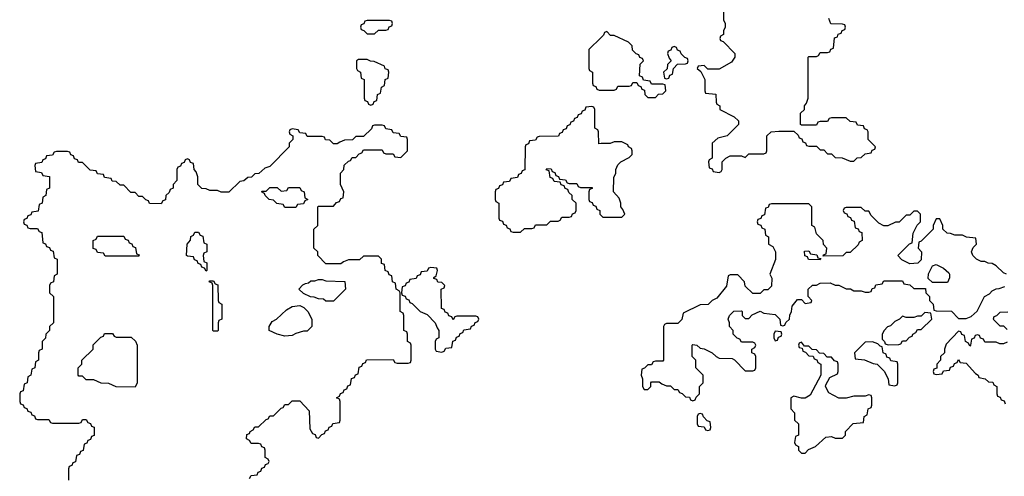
# Model space of a CAD drawing. Header units: inches. Extents: x 2701323 to 2964515, y 494916 to 722124.
# Tile 419 of 656: x 2836894 to 2842154, y 597350 to 599790. Entities that reach past the tile are written whole.
import ezdxf

# ---------------------------------------------------------------- set-up
doc = ezdxf.new("R2010")
doc.units = ezdxf.units.IN
doc.header["$MEASUREMENT"] = 0
doc.layers.add('C8539', color=7, linetype='Continuous')
doc.layers.add('C8549', color=7, linetype='Continuous')

msp = doc.modelspace()

# ---------------------------------------------------------------- linework, layer by layer
at = {"layer": 'C8539', "color": 2, "elevation": 2}
for points in [[(2838870, 599786), (2838750, 599786), (2838738, 599782), (2838732.7, 599767.3), (2838718, 599762), (2838714, 599750), (2838718, 599738), (2838732.7, 599732.7), (2838750, 599714), (2838790, 599714), (2838810, 599734), (2838850, 599734), (2838862, 599738), (2838867.3, 599752.7), (2838882, 599758), (2838886, 599770), (2838882, 599782)], [(2838750, 599578), (2838703.6, 599576.4), (2838694, 599570), (2838694, 599530), (2838698, 599518), (2838714, 599510), (2838718, 599478), (2838734, 599470), (2838734, 599370), (2838738, 599358), (2838752.7, 599352.7), (2838758, 599338), (2838770, 599334), (2838782, 599338), (2838787.3, 599352.7), (2838802, 599358), (2838806, 599390), (2838822, 599398), (2838826, 599430), (2838842, 599438), (2838846, 599470), (2838862, 599478), (2838866, 599510), (2838862, 599522), (2838847.3, 599527.3), (2838842, 599542), (2838787.3, 599567.3), (2838768, 599568)], [(2838310, 598786), (2838302, 598802), (2838268.4, 598808.4), (2838250, 598826), (2838226, 598830), (2838206, 598850), (2838202, 598862), (2838186, 598870), (2838190, 598874), (2838210, 598874), (2838230, 598894), (2838270, 598894), (2838290, 598874), (2838322, 598878), (2838330, 598894), (2838390, 598894), (2838398, 598878), (2838414, 598870), (2838418, 598838), (2838434, 598830), (2838418, 598822), (2838410, 598806), (2838378, 598802), (2838370, 598786)], [(2837890, 598446), (2837882, 598462), (2837867.3, 598467.3), (2837862, 598482), (2837847.3, 598487.3), (2837842, 598502), (2837827.3, 598507.3), (2837822, 598522), (2837790, 598526), (2837786, 598530), (2837788, 598590), (2837807.3, 598612.7), (2837808.4, 598631.6), (2837822, 598638), (2837830, 598654), (2837850, 598654), (2837858, 598638), (2837872.7, 598632.7), (2837878, 598598), (2837894, 598590), (2837894, 598550), (2837878, 598542), (2837874, 598530), (2837878, 598498), (2837894, 598490), (2837894, 598450)], [(2837350, 598526), (2837342, 598542), (2837310, 598546), (2837302, 598562), (2837287.3, 598567.3), (2837286, 598610), (2837302, 598618), (2837310, 598634), (2837450, 598634), (2837458, 598618), (2837472.7, 598612.7), (2837478, 598598), (2837492.7, 598592.7), (2837498, 598578), (2837512.7, 598572.7), (2837518, 598538), (2837532.7, 598532.7), (2837530, 598526)], [(2839090, 598466), (2839078, 598462), (2839070, 598446), (2839038, 598442), (2839032.7, 598427.3), (2839018, 598422), (2839012.7, 598407.3), (2838978, 598402), (2838972.7, 598387.3), (2838958, 598382), (2838952.7, 598367.3), (2838938, 598362), (2838934, 598330), (2838938, 598318), (2838952.7, 598312.7), (2838958, 598298), (2838972.7, 598292.7), (2838978, 598278), (2838990, 598274), (2839034, 598230), (2839070, 598214), (2839114, 598170), (2839123.6, 598143.6), (2839134, 598130), (2839134, 598090), (2839118, 598082), (2839114, 598070), (2839114, 598030), (2839118, 598018), (2839150, 598014), (2839162, 598018), (2839170, 598034), (2839202, 598038), (2839207.3, 598072.7), (2839222, 598078), (2839227.3, 598092.7), (2839242, 598098), (2839247.3, 598112.7), (2839262, 598118), (2839267.3, 598132.7), (2839302, 598138), (2839307.3, 598152.7), (2839322, 598158), (2839327.3, 598172.7), (2839342, 598178), (2839346, 598190), (2839342, 598202), (2839330, 598206), (2839230, 598206), (2839218, 598202), (2839210, 598186), (2839202, 598202), (2839187.3, 598207.3), (2839182, 598222), (2839167.3, 598227.3), (2839162, 598242), (2839147.3, 598247.3), (2839146, 598350), (2839162, 598358), (2839166, 598370), (2839150, 598386), (2839127.3, 598387.3), (2839122, 598402), (2839107.3, 598407.3), (2839107.3, 598412.7), (2839118, 598422), (2839126, 598450), (2839122, 598462)], [(2837930, 598126), (2837926, 598130), (2837926, 598370), (2837922, 598382), (2837906, 598390), (2837910, 598394), (2837930, 598394), (2837938, 598378), (2837952.7, 598372.7), (2837954, 598290), (2837958, 598278), (2837974, 598270), (2837974, 598190), (2837958, 598182), (2837954, 598170), (2837954, 598130), (2837950, 598126)], [(2838530, 598286), (2838516.4, 598296.4), (2838490, 598298), (2838467.3, 598307.3), (2838448.4, 598308.4), (2838410, 598326), (2838386, 598350), (2838407.3, 598372.7), (2838420.4, 598379.6), (2838436.4, 598383.6), (2838450, 598394), (2838470, 598394), (2838490, 598402), (2838510, 598402), (2838530, 598394), (2838631.6, 598391.6), (2838634, 598350), (2838570, 598286)], [(2838310, 598098), (2838268.9, 598108.9), (2838226, 598130), (2838226, 598150), (2838243.1, 598176.9), (2838266, 598190), (2838320.2, 598239.8), (2838350, 598258), (2838390, 598262), (2838411.3, 598251.3), (2838434, 598230), (2838454, 598190), (2838454, 598150), (2838430, 598126), (2838410, 598126), (2838370, 598114), (2838350, 598102)], [(2837410, 598094), (2837490, 598094), (2837512.7, 598072.7), (2837522, 598050), (2837522, 597850), (2837510, 597826), (2837410, 597828), (2837370, 597846), (2837328.4, 597848.4), (2837290, 597866), (2837250, 597866), (2837230, 597886), (2837210, 597886), (2837206, 597890), (2837206, 597930), (2837226, 597950), (2837226, 597970), (2837286, 598030), (2837287.3, 598052.7), (2837327.3, 598092.7), (2837342, 598098), (2837347.3, 598112.7), (2837390, 598114), (2837398, 598098)]]:
    msp.add_lwpolyline(points, close=True, dxfattribs=at)
for points in [[(2840000, 599694.9), (2839934, 599630), (2839934, 599530), (2839938, 599518), (2839954, 599510), (2839954, 599450), (2839958, 599438), (2839972.7, 599432.7), (2839978, 599418), (2839990, 599414), (2840000, 599414)], [(2840000, 599127.6), (2839987.3, 599127.3), (2839986, 599190), (2839982, 599202), (2839966, 599210), (2839966, 599310), (2839962, 599322), (2839950, 599326), (2839918, 599322), (2839912.7, 599307.3), (2839898, 599302), (2839892.7, 599287.3), (2839878, 599282), (2839872.7, 599267.3), (2839858, 599262), (2839852.7, 599247.3), (2839838, 599242), (2839832.7, 599227.3), (2839818, 599222), (2839812.7, 599207.3), (2839798, 599202), (2839792.7, 599187.3), (2839778, 599182), (2839772.7, 599167.3), (2839670, 599166), (2839658, 599162), (2839650, 599146), (2839618, 599142), (2839612.7, 599127.3), (2839598, 599122), (2839594, 599110), (2839592.7, 598987.3), (2839578, 598982), (2839572.7, 598967.3), (2839558, 598962), (2839552.7, 598947.3), (2839518, 598942), (2839510, 598926), (2839478, 598922), (2839472.7, 598907.3), (2839458, 598902), (2839452.7, 598887.3), (2839438, 598882), (2839434, 598870), (2839434, 598830), (2839438, 598818), (2839454, 598810), (2839454, 598730), (2839458, 598718), (2839472.7, 598712.7), (2839478, 598698), (2839492.7, 598692.7), (2839498, 598678), (2839512.7, 598672.7), (2839518, 598658), (2839530, 598654), (2839570, 598654), (2839590, 598674), (2839630, 598674), (2839642, 598678), (2839650, 598694), (2839710, 598694), (2839730, 598714), (2839770, 598714), (2839782, 598718), (2839790, 598734), (2839830, 598734), (2839842, 598738), (2839847.3, 598752.7), (2839862, 598758), (2839866, 598770), (2839866, 598810), (2839846, 598830), (2839846, 598850), (2839827.3, 598867.3), (2839822, 598882), (2839807.3, 598887.3), (2839802, 598902), (2839787.3, 598907.3), (2839782, 598922), (2839750, 598926), (2839742, 598942), (2839727.3, 598947.3), (2839722, 598982), (2839707.3, 598987.3), (2839710, 598994), (2839732.7, 598992.7), (2839738, 598978), (2839752.7, 598972.7), (2839758, 598958), (2839772.7, 598952.7), (2839778, 598938), (2839810, 598934), (2839818, 598918), (2839830, 598914), (2839870, 598914), (2839878, 598898), (2839890, 598894), (2839952.7, 598892.7), (2839952.7, 598887.3), (2839938, 598882), (2839934, 598870), (2839934, 598830), (2839938, 598818), (2839952.7, 598812.7), (2839958, 598798), (2839972.7, 598792.7), (2839978, 598778), (2839994, 598770), (2839994, 598750), (2840000, 598744)], [(2838122, 597338), (2838130, 597354), (2838162, 597358), (2838167.3, 597372.7), (2838182, 597378), (2838187.3, 597392.7), (2838202, 597398), (2838207.3, 597412.7), (2838222, 597418), (2838226, 597430), (2838222, 597442), (2838206, 597450), (2838206, 597490), (2838202, 597502), (2838187.3, 597507.3), (2838182, 597522), (2838170, 597526), (2838130, 597526), (2838122, 597542), (2838106, 597550), (2838107.3, 597572.7), (2838122, 597578), (2838126, 597590), (2838142, 597598), (2838150, 597614), (2838170, 597614), (2838210, 597654), (2838222, 597658), (2838230, 597674), (2838250, 597674), (2838290, 597714), (2838302, 597718), (2838310, 597734), (2838330, 597734), (2838350, 597754), (2838390, 597754), (2838439.6, 597699.6), (2838443.6, 597603.6), (2838458, 597578), (2838472.7, 597572.7), (2838478, 597558), (2838490, 597554), (2838507.3, 597572.7), (2838522, 597578), (2838527.3, 597592.7), (2838542, 597598), (2838547.3, 597612.7), (2838562, 597618), (2838567.3, 597632.7), (2838602, 597638), (2838606, 597650), (2838606, 597750), (2838602, 597762), (2838586, 597770), (2838602, 597778), (2838607.3, 597792.7), (2838622, 597798), (2838627.3, 597812.7), (2838642, 597818), (2838647.3, 597832.7), (2838662, 597838), (2838667.3, 597872.7), (2838682, 597878), (2838687.3, 597892.7), (2838702, 597898), (2838707.3, 597932.7), (2838722, 597938), (2838727.3, 597952.7), (2838742, 597958), (2838747.3, 597972.7), (2838890, 597974), (2838898, 597958), (2838910, 597954), (2838970, 597954), (2838982, 597958), (2838986, 597970), (2838986, 598050), (2838982, 598062), (2838966, 598070), (2838966, 598110), (2838962, 598122), (2838946, 598130), (2838946, 598210), (2838942, 598222), (2838926, 598230), (2838926, 598330), (2838922, 598342), (2838906, 598350), (2838902, 598382), (2838886, 598390), (2838882, 598422), (2838867.3, 598427.3), (2838862, 598442), (2838846, 598450), (2838842, 598482), (2838827.3, 598487.3), (2838826, 598510), (2838810, 598526), (2838730, 598526), (2838710, 598506), (2838650, 598506), (2838623.6, 598496.4), (2838610, 598486), (2838530, 598486), (2838486, 598530), (2838486, 598550), (2838466, 598570), (2838466, 598670), (2838486, 598690), (2838486, 598790), (2838490, 598794), (2838570, 598794), (2838587.3, 598812.7), (2838602, 598818), (2838610, 598834), (2838622, 598838), (2838626, 598870), (2838608, 598910), (2838608, 598970), (2838626, 598990), (2838627.3, 599012.7), (2838650, 599034), (2838662, 599038), (2838670, 599054), (2838690, 599054), (2838707.3, 599072.7), (2838722, 599078), (2838730, 599094), (2838830, 599094), (2838838, 599078), (2838850, 599074), (2838890, 599074), (2838898, 599058), (2838930, 599054), (2838966, 599090), (2838966, 599150), (2838962, 599162), (2838930, 599166), (2838922, 599182), (2838890, 599186), (2838882, 599202), (2838850, 599206), (2838842, 599222), (2838830, 599226), (2838790, 599226), (2838778, 599222), (2838772.7, 599207.3), (2838730, 599166), (2838690, 599166), (2838671.6, 599148.4), (2838630, 599146), (2838603.6, 599136.4), (2838590, 599126), (2838570, 599126), (2838550, 599146), (2838527.3, 599147.3), (2838522, 599162), (2838510, 599166), (2838430, 599166), (2838422, 599182), (2838390, 599186), (2838382, 599202), (2838350, 599206), (2838338, 599202), (2838334, 599190), (2838338, 599178), (2838354, 599170), (2838354, 599150), (2838334, 599130), (2838334, 599110), (2838230, 599006), (2838203.6, 598996.4), (2838171.6, 598968.4), (2838150, 598966), (2838131.6, 598948.4), (2838112.7, 598947.3), (2838091.6, 598928.4), (2838070, 598926), (2838011.6, 598868.4), (2837970, 598868), (2837950, 598878), (2837910, 598878), (2837890, 598886), (2837867.3, 598887.3), (2837846, 598910), (2837846, 598950), (2837836.4, 598976.4), (2837826, 598990), (2837822, 599022), (2837807.3, 599027.3), (2837802, 599042), (2837790, 599046), (2837778, 599042), (2837772.7, 599027.3), (2837758, 599022), (2837752.7, 599007.3), (2837738, 599002), (2837734, 598990), (2837734, 598930), (2837714, 598910), (2837714, 598890), (2837698, 598882), (2837692.7, 598867.3), (2837674, 598850), (2837672.7, 598827.3), (2837658, 598822), (2837650, 598806), (2837587.3, 598807.3), (2837582, 598822), (2837567.3, 598827.3), (2837550, 598846), (2837530, 598846), (2837510, 598866), (2837487.3, 598867.3), (2837450, 598906), (2837430, 598906), (2837410, 598926), (2837387.3, 598927.3), (2837382, 598942), (2837347.3, 598947.3), (2837342, 598962), (2837310, 598966), (2837302, 598982), (2837270, 598986), (2837230, 599026), (2837207.3, 599027.3), (2837202, 599042), (2837187.3, 599047.3), (2837182, 599062), (2837167.3, 599067.3), (2837162, 599082), (2837150, 599086), (2837090, 599086), (2837078, 599082), (2837070, 599066), (2837038, 599062), (2837032.7, 599047.3), (2837018, 599042), (2837012.7, 599027.3), (2836978, 599022), (2836974, 599010), (2836978, 598978), (2837010, 598974), (2837018, 598958), (2837052.7, 598952.7), (2837054, 598890), (2837038, 598882), (2837034, 598850), (2837018, 598842), (2837014, 598810), (2836998, 598802), (2836992.7, 598767.3), (2836958, 598762), (2836952.7, 598747.3), (2836938, 598742), (2836932.7, 598727.3), (2836918, 598722), (2836914, 598710), (2836918, 598698), (2836932.7, 598692.7), (2836938, 598678), (2836950, 598674), (2836990, 598674), (2836998, 598658), (2837012.7, 598652.7), (2837018, 598598), (2837032.7, 598592.7), (2837038, 598578), (2837052.7, 598572.7), (2837058, 598558), (2837072.7, 598552.7), (2837078, 598518), (2837094, 598510), (2837094, 598430), (2837078, 598422), (2837074, 598390), (2837058, 598382), (2837054, 598370), (2837054, 598330), (2837074, 598310), (2837074, 598170), (2837054, 598150), (2837054, 598130), (2837034, 598110), (2837032.7, 598087.3), (2837014, 598070), (2837014, 598030), (2836998, 598022), (2836994, 598010), (2836994, 597970), (2836978, 597962), (2836974, 597930), (2836958, 597922), (2836954, 597890), (2836938, 597882), (2836934, 597850), (2836918, 597842), (2836912.7, 597807.3), (2836898, 597802), (2836894, 597790), (2836894, 597750), (2836898, 597738), (2836912.7, 597732.7), (2836918, 597718), (2836932.7, 597712.7), (2836938, 597698), (2836952.7, 597692.7), (2836958, 597678), (2836972.7, 597672.7), (2836978, 597658), (2836990, 597654), (2837050, 597654), (2837058, 597638), (2837070, 597634), (2837210, 597634), (2837222, 597638), (2837230, 597654), (2837250, 597654), (2837258, 597638), (2837272.7, 597632.7), (2837278, 597618), (2837292.7, 597612.7), (2837292.7, 597567.3), (2837278, 597562), (2837272.7, 597547.3), (2837258, 597542), (2837252.7, 597527.3), (2837238, 597522), (2837232.7, 597487.3), (2837218, 597482), (2837212.7, 597467.3), (2837198, 597462), (2837192.7, 597427.3), (2837178, 597422), (2837172.7, 597407.3), (2837158, 597402), (2837154, 597390), (2837154, 597330)]]:
    msp.add_lwpolyline(points, dxfattribs=at)
at = {"layer": 'C8549', "color": 2, "elevation": 2}
for points in [[(2840654, 599850), (2840654, 599790), (2840662, 599770), (2840662, 599750), (2840654, 599730), (2840654, 599710), (2840638, 599702), (2840634, 599690), (2840638, 599678), (2840652.7, 599672.7), (2840714, 599610), (2840714, 599590), (2840696.9, 599563.1), (2840630, 599526), (2840570, 599526), (2840550, 599546), (2840518, 599542), (2840514, 599530), (2840532.7, 599512.7), (2840554, 599470), (2840554, 599410), (2840558, 599398), (2840612.7, 599392.7), (2840614, 599350), (2840618, 599338), (2840634, 599330), (2840634, 599310), (2840711.1, 599271.1), (2840734, 599250), (2840734, 599230), (2840674, 599170), (2840623.6, 599156.4), (2840594, 599130), (2840594, 599050), (2840578, 599042), (2840574, 599030), (2840578, 598998), (2840592.7, 598992.7), (2840598, 598978), (2840630, 598974), (2840642, 598978), (2840646, 598990), (2840646, 599030), (2840666, 599050), (2840690, 599062), (2840750, 599062), (2840770, 599054), (2840790, 599074), (2840870, 599074), (2840882, 599078), (2840886, 599090), (2840886, 599170), (2840908.4, 599191.6), (2840950, 599194), (2841030, 599194), (2841052.7, 599172.7), (2841058, 599158), (2841072.7, 599152.7), (2841078, 599138), (2841092.7, 599132.7), (2841098, 599118), (2841110, 599114), (2841150, 599114), (2841170, 599094), (2841190, 599094), (2841210, 599074), (2841230, 599074), (2841250, 599054), (2841287.3, 599052.7), (2841330, 599034), (2841350, 599034), (2841368.4, 599051.6), (2841390, 599054), (2841410, 599074), (2841442, 599078), (2841447.3, 599092.7), (2841462, 599098), (2841466, 599110), (2841426, 599150), (2841426, 599190), (2841422, 599202), (2841407.3, 599207.3), (2841402, 599222), (2841370, 599226), (2841362, 599242), (2841330, 599246), (2841310, 599266), (2841230, 599266), (2841218, 599262), (2841210, 599246), (2841170, 599246), (2841158, 599242), (2841150, 599226), (2841070, 599226), (2841066, 599230), (2841066, 599290), (2841086, 599310), (2841086, 599330), (2841096.4, 599343.6), (2841106, 599370), (2841106, 599590), (2841110, 599594), (2841150, 599594), (2841162, 599598), (2841170, 599614), (2841210, 599614), (2841222, 599618), (2841227.3, 599632.7), (2841242, 599638), (2841247.3, 599692.7), (2841262, 599698), (2841267.3, 599712.7), (2841282, 599718), (2841287.3, 599732.7), (2841302, 599738), (2841306, 599750), (2841302, 599762), (2841290, 599766), (2841227.3, 599767.3), (2841216.4, 599796.4)], [(2840000, 599414), (2840070, 599414), (2840082, 599418), (2840090, 599434), (2840150, 599434), (2840162, 599438), (2840170, 599454), (2840190, 599454), (2840198, 599438), (2840212.7, 599432.7), (2840218, 599418), (2840232.7, 599412.7), (2840234, 599390), (2840250, 599374), (2840290, 599374), (2840307.3, 599392.7), (2840330, 599394), (2840346, 599410), (2840342, 599442), (2840330, 599446), (2840270, 599446), (2840262, 599462), (2840227.3, 599467.3), (2840222, 599482), (2840206, 599490), (2840208, 599552), (2840226, 599570), (2840222, 599582), (2840207.3, 599587.3), (2840202, 599602), (2840187.3, 599607.3), (2840167.3, 599627.3), (2840166, 599650), (2840146, 599670), (2840070, 599706), (2840050, 599706), (2840030, 599726), (2840018, 599722), (2840012.7, 599707.3), (2840000, 599694.9)], [(2840000, 598744), (2840010, 598734), (2840110, 598734), (2840126, 598750), (2840116.4, 598776.4), (2840106, 598790), (2840106, 598810), (2840096.4, 598836.4), (2840066, 598870), (2840067.3, 598947.3), (2840078, 598970), (2840078, 598990), (2840090, 599014), (2840106, 599030), (2840150, 599054), (2840166, 599070), (2840166, 599090), (2840162, 599102), (2840146, 599110), (2840142, 599122), (2840110, 599138), (2840070, 599138), (2840048.4, 599128.4), (2840000, 599127.6)], [(2842166, 598430), (2842150, 598438), (2842110, 598475.3), (2842090, 598488), (2842068.4, 598488.4), (2842050, 598498), (2842030, 598498), (2842006, 598510), (2841986, 598530), (2841978, 598550), (2841987.3, 598572.7), (2842006, 598590), (2842002, 598622), (2841952.7, 598627.3), (2841930, 598638), (2841890, 598638), (2841867.3, 598647.3), (2841848.4, 598648.4), (2841826, 598670), (2841826, 598690), (2841810, 598726), (2841790, 598726), (2841774, 598690), (2841774, 598670), (2841710, 598606), (2841698, 598602), (2841694, 598570), (2841712, 598550), (2841710, 598506), (2841691.6, 598488.4), (2841650, 598486), (2841607.3, 598507.3), (2841586, 598530), (2841647.3, 598592.7), (2841662, 598598), (2841668, 598650), (2841688.4, 598691.6), (2841706, 598710), (2841706, 598750), (2841690, 598766), (2841670, 598766), (2841650, 598746), (2841630, 598746), (2841591.6, 598708.4), (2841572.7, 598707.3), (2841531.6, 598688.4), (2841510, 598688), (2841483.1, 598703.1), (2841443.1, 598743.1), (2841430, 598766), (2841410, 598766), (2841390, 598786), (2841310, 598786), (2841298, 598782), (2841294, 598770), (2841298, 598758), (2841312.7, 598752.7), (2841318, 598738), (2841332.7, 598732.7), (2841338, 598718), (2841352.7, 598712.7), (2841358, 598678), (2841372.7, 598672.7), (2841378, 598658), (2841392.7, 598652.7), (2841394, 598610), (2841378, 598602), (2841372.7, 598587.3), (2841330, 598546), (2841310, 598546), (2841291.6, 598528.4), (2841186, 598526), (2841187.3, 598532.7), (2841202, 598538), (2841206, 598570), (2841188.4, 598588.4), (2841186, 598610), (2841150, 598646), (2841142, 598682), (2841126, 598690), (2841126, 598790), (2841110, 598806), (2840910, 598806), (2840898, 598802), (2840892.7, 598787.3), (2840878, 598782), (2840872.7, 598747.3), (2840858, 598742), (2840852.7, 598727.3), (2840838, 598722), (2840834, 598710), (2840838, 598698), (2840852.7, 598692.7), (2840858, 598678), (2840874, 598670), (2840878, 598638), (2840894, 598630), (2840894, 598590), (2840918, 598578), (2840932, 598550), (2840931.1, 598508.9), (2840902, 598430), (2840911.6, 598408.4), (2840910, 598366), (2840890, 598346), (2840870, 598346), (2840850, 598326), (2840810, 598326), (2840770, 598366), (2840766, 598390), (2840730, 598426), (2840690, 598426), (2840678, 598422), (2840670, 598366), (2840618, 598302), (2840594, 598290), (2840572.7, 598267.3), (2840530, 598266), (2840438, 598222), (2840431.6, 598188.4), (2840410, 598166), (2840350, 598166), (2840338, 598162), (2840334, 598150), (2840334, 597970), (2840330, 597966), (2840290, 597966), (2840278, 597962), (2840270, 597946), (2840250, 597946), (2840232.7, 597927.3), (2840218, 597922), (2840214, 597890), (2840222, 597870), (2840222, 597830), (2840230, 597814), (2840250, 597814), (2840266, 597830), (2840266, 597850), (2840270, 597854), (2840310, 597854), (2840323.6, 597843.6), (2840350, 597834), (2840370, 597834), (2840390, 597814), (2840410, 597814), (2840418, 597798), (2840432.7, 597792.7), (2840450, 597774), (2840472.7, 597772.7), (2840478, 597758), (2840490, 597754), (2840502, 597758), (2840507.3, 597772.7), (2840526, 597790), (2840526, 597830), (2840546, 597850), (2840546, 597890), (2840506, 597930), (2840506, 597970), (2840486, 597990), (2840486, 598050), (2840490, 598054), (2840511.6, 598051.6), (2840530, 598034), (2840550, 598032), (2840594, 598010), (2840614, 597990), (2840630, 597982), (2840699.6, 597979.6), (2840712.7, 597972.7), (2840770, 597914), (2840810, 597914), (2840822, 597918), (2840826, 597930), (2840826, 597990), (2840822, 598002), (2840806, 598010), (2840806, 598030), (2840822, 598038), (2840826, 598050), (2840822, 598062), (2840810, 598066), (2840750, 598066), (2840742, 598082), (2840727.3, 598087.3), (2840706, 598110), (2840706, 598130), (2840686, 598150), (2840686, 598170), (2840678, 598190), (2840686, 598210), (2840708.4, 598231.6), (2840750, 598234), (2840754, 598230), (2840754, 598210), (2840770, 598194), (2840790, 598194), (2840807.3, 598212.7), (2840850, 598232), (2840870, 598222), (2840930, 598214), (2840954, 598190), (2840958, 598158), (2840970, 598154), (2840982, 598158), (2840987.3, 598172.7), (2841006, 598190), (2841008.4, 598211.6), (2841018, 598230), (2841020.4, 598259.6), (2841050, 598294), (2841070, 598294), (2841090, 598274), (2841122, 598278), (2841126, 598290), (2841106, 598310), (2841106, 598350), (2841128.9, 598371.1), (2841150, 598372), (2841170, 598382), (2841223.6, 598383.6), (2841250, 598372), (2841270, 598372), (2841310, 598352), (2841331.6, 598351.6), (2841350, 598342), (2841390, 598342), (2841410, 598334), (2841430, 598334), (2841442, 598338), (2841447.3, 598352.7), (2841462, 598358), (2841467.3, 598372.7), (2841502, 598378), (2841510, 598394), (2841610, 598394), (2841618, 598378), (2841650, 598374), (2841670, 598354), (2841732.7, 598352.7), (2841734, 598330), (2841754, 598310), (2841754, 598290), (2841774, 598270), (2841778, 598238), (2841790, 598234), (2841871.6, 598231.6), (2841910, 598194), (2841950, 598194), (2841976.4, 598203.6), (2842008.4, 598231.6), (2842048.9, 598311.1), (2842074.6, 598325.4), (2842090, 598342), (2842110, 598352), (2842127.3, 598352.7), (2842156.4, 598363.6)], [(2842172.7, 598227.3), (2842130, 598226), (2842112.7, 598207.3), (2842098, 598202), (2842094, 598190), (2842130, 598154), (2842150, 598154), (2842170, 598134)], [(2842170, 598066), (2842150, 598058), (2842130, 598058), (2842110, 598066), (2842050, 598066), (2842042, 598082), (2842027.3, 598087.3), (2842022, 598102), (2842010, 598106), (2841998, 598102), (2841992.7, 598087.3), (2841978, 598082), (2841974, 598050), (2841970, 598046), (2841962, 598062), (2841946, 598070), (2841942, 598102), (2841927.3, 598107.3), (2841922, 598122), (2841910, 598126), (2841843.6, 598056.4), (2841834, 598030), (2841834, 598010), (2841814, 597990), (2841814, 597970), (2841794, 597950), (2841792.7, 597927.3), (2841778, 597922), (2841774, 597910), (2841778, 597898), (2841790, 597894), (2841822, 597898), (2841830, 597914), (2841862, 597918), (2841867.3, 597932.7), (2841882, 597938), (2841887.3, 597952.7), (2841902, 597958), (2841910, 597974), (2841918, 597958), (2841950, 597954), (2841999.6, 597899.6), (2842014, 597890), (2842018, 597878), (2842051.6, 597871.6), (2842070, 597854), (2842092.7, 597852.7), (2842098, 597838), (2842114, 597830), (2842114, 597790), (2842118, 597778), (2842132.7, 597772.7), (2842138, 597758), (2842152.7, 597752.7), (2842158, 597738)]]:
    msp.add_lwpolyline(points, dxfattribs=at)
for points in [[(2840390, 599646), (2840378, 599642), (2840372.7, 599627.3), (2840358, 599622), (2840354, 599610), (2840363.6, 599583.6), (2840374, 599570), (2840354, 599550), (2840352.7, 599527.3), (2840334, 599510), (2840338, 599478), (2840350, 599474), (2840362, 599478), (2840367.3, 599492.7), (2840382, 599498), (2840386, 599530), (2840407.3, 599552.7), (2840450, 599554), (2840462, 599558), (2840466, 599570), (2840462, 599582), (2840447.3, 599587.3), (2840427.3, 599607.3), (2840422, 599622), (2840407.3, 599627.3), (2840402, 599642)], [(2841170, 598506), (2841108.4, 598508.4), (2841102, 598522), (2841088.4, 598528.4), (2841087.3, 598552.7), (2841110, 598554), (2841118, 598538), (2841152.7, 598532.7), (2841158, 598518), (2841174, 598514)], [(2841770, 598386), (2841747.3, 598407.3), (2841748.4, 598431.6), (2841770, 598474), (2841790, 598482), (2841830, 598462), (2841856.9, 598436.9), (2841862, 598430), (2841862, 598410), (2841850, 598386)], [(2841730, 598226), (2841710, 598206), (2841690, 598206), (2841670, 598198), (2841630, 598198), (2841610, 598206), (2841594, 598190), (2841570, 598178), (2841545.4, 598154.6), (2841530, 598148), (2841512, 598130), (2841502, 598110), (2841502, 598082), (2841514, 598070), (2841518, 598058), (2841532.7, 598052.7), (2841590, 598054), (2841602, 598058), (2841610, 598074), (2841630, 598074), (2841647.3, 598092.7), (2841662, 598098), (2841666, 598110), (2841682, 598118), (2841690, 598134), (2841710, 598134), (2841766, 598190), (2841762, 598222)], [(2840930, 598126), (2840922, 598110), (2840922, 598090), (2840930, 598074), (2840942, 598078), (2840947.3, 598092.7), (2840962, 598098), (2840966, 598110), (2840962, 598122)], [(2841070, 598066), (2841058, 598062), (2841054, 598050), (2841058, 598038), (2841074, 598034), (2841078, 598018), (2841092.7, 598012.7), (2841110, 597994), (2841132.7, 597992.7), (2841138, 597978), (2841152.7, 597972.7), (2841158, 597958), (2841174, 597950), (2841174, 597890), (2841116.9, 597783.1), (2841090, 597768), (2841070, 597768), (2841030, 597778), (2841014, 597770), (2841014, 597710), (2841034, 597690), (2841034, 597650), (2841054, 597630), (2841054, 597570), (2841038, 597562), (2841034, 597530), (2841038, 597518), (2841054, 597510), (2841054, 597490), (2841070, 597474), (2841090, 597474), (2841107.3, 597492.7), (2841146, 597510), (2841200.4, 597559.6), (2841230, 597562), (2841250, 597554), (2841290, 597554), (2841306, 597570), (2841306, 597590), (2841347.3, 597632.7), (2841402, 597638), (2841406, 597670), (2841422, 597678), (2841426, 597710), (2841442, 597718), (2841446, 597730), (2841446, 597770), (2841442, 597782), (2841430, 597786), (2841410, 597778), (2841350, 597778), (2841310, 597768), (2841270, 597768), (2841216.4, 597796.4), (2841198, 597830), (2841200.4, 597839.6), (2841222, 597878), (2841262, 597898), (2841266, 597910), (2841266, 597950), (2841262, 597962), (2841247.3, 597967.3), (2841230, 597986), (2841207.3, 597987.3), (2841190, 598006), (2841167.3, 598007.3), (2841150, 598026), (2841127.3, 598027.3), (2841110, 598046), (2841086, 598046)], [(2841450, 598068), (2841410, 598066), (2841354, 598010), (2841358, 597978), (2841407.3, 597972.7), (2841452.7, 597952.7), (2841474, 597950), (2841512.7, 597912.7), (2841534, 597870), (2841538, 597838), (2841570, 597834), (2841582, 597838), (2841586, 597850), (2841586, 597950), (2841582, 597962), (2841547.3, 597967.3), (2841542, 597982), (2841527.3, 597987.3), (2841522, 598002), (2841506, 598010), (2841502, 598042), (2841490, 598046), (2841478, 598058)], [(2840530, 597686), (2840518, 597682), (2840514, 597670), (2840514, 597630), (2840518, 597618), (2840550, 597614), (2840558, 597598), (2840570, 597594), (2840582, 597598), (2840586, 597610), (2840582, 597642), (2840567.3, 597647.3), (2840547.3, 597667.3), (2840542, 597682)]]:
    msp.add_lwpolyline(points, close=True, dxfattribs=at)

doc.saveas('drawing.dxf')
